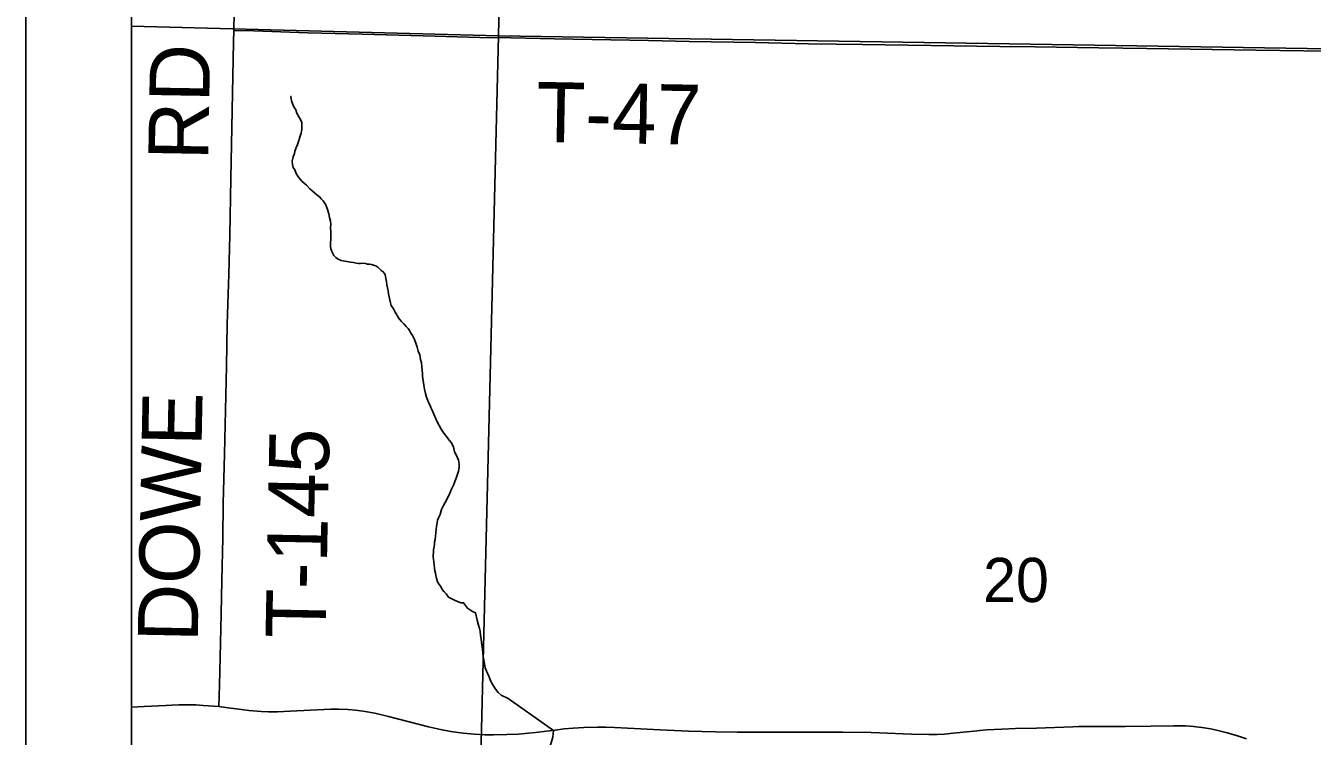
# Model space of a CAD drawing. Extents: x 0 to 34, y 0 to 22.
# Drawn here: x 2 to 3.218, y 18.819 to 19.492 of the extents above; entities that cross this region are included whole.
import ezdxf

# ---------------------------------------------------------------- set-up
doc = ezdxf.new("R2010")
doc.units = 0
for name, color, linetype in [('Default', 7, 'Continuous'), ('GM_X_Minor_River', 7, 'Continuous'), ('GM_X_Section', 7, 'Continuous'), ('GM_X_Section_Text', 7, 'Continuous'), ('GM_X_Township_Road', 7, 'Continuous'), ('GM_X_Township_Road_Text', 7, 'Continuous'), ('SH_Data', 7, 'Continuous')]:
    doc.layers.add(name, color=color, linetype=linetype)

msp = doc.modelspace()

# ---------------------------------------------------------------- linework, layer by layer
at = {"layer": 'Default'}
for points in [[(2.1, 20.4938), (2.1, 19.4913), (2.4475, 19.482), (2.4694, 20.4841)], [(2.1, 19.4913), (2.1, 18.4972), (2.4232, 18.4915), (2.4475, 19.482)]]:
    msp.add_lwpolyline(points, close=True, dxfattribs=at)
at = {"layer": 'GM_X_Minor_River'}
for points in [[(2.2515, 19.4247), (2.2511, 19.4247), (2.2517, 19.4205), (2.2528, 19.417), (2.2539, 19.4147), (2.2557, 19.412), (2.2568, 19.4089), (2.2586, 19.4055), (2.26, 19.4028), (2.2615, 19.4001), (2.2614, 19.3971), (2.2613, 19.3936), (2.2608, 19.3899), (2.2572, 19.3793), (2.2563, 19.3771), (2.2547, 19.3729), (2.2543, 19.3707), (2.2531, 19.3676), (2.2522, 19.3635), (2.2525, 19.3601), (2.2532, 19.3574), (2.2547, 19.3551), (2.2561, 19.3516), (2.2576, 19.3493), (2.2594, 19.3466), (2.2616, 19.3443), (2.2635, 19.3427), (2.2657, 19.3407), (2.269, 19.3372), (2.2713, 19.3353), (2.2735, 19.3333), (2.2757, 19.3314), (2.278, 19.3298), (2.2798, 19.3279), (2.2817, 19.3259), (2.2842, 19.322), (2.2856, 19.3178), (2.287, 19.3136), (2.2877, 19.3102), (2.2884, 19.3067), (2.2887, 19.3037), (2.2886, 19.3003), (2.2889, 19.2969), (2.2888, 19.2931), (2.2887, 19.2896), (2.2886, 19.2859), (2.2885, 19.2828), (2.2889, 19.2805), (2.2903, 19.2767), (2.2917, 19.274), (2.2936, 19.2721), (2.2958, 19.2705), (2.2985, 19.2693), (2.3075, 19.2679), (2.3102, 19.2675), (2.3128, 19.267), (2.3151, 19.2666), (2.317, 19.2665), (2.3197, 19.2668), (2.3216, 19.2664), (2.3235, 19.266), (2.3254, 19.2659), (2.3272, 19.2655), (2.3291, 19.2651), (2.3314, 19.2643), (2.3333, 19.2631), (2.3366, 19.2599), (2.3385, 19.2588), (2.3403, 19.2561), (2.3406, 19.2541), (2.341, 19.2522), (2.3417, 19.2496), (2.342, 19.2465), (2.3426, 19.2435), (2.343, 19.2408), (2.3436, 19.2377), (2.345, 19.2305), (2.346, 19.2267), (2.3482, 19.2236), (2.3497, 19.2205), (2.3515, 19.2174), (2.3537, 19.2143), (2.3559, 19.2116), (2.3581, 19.2093), (2.3603, 19.2069), (2.3622, 19.205), (2.3633, 19.2031), (2.3647, 19.2007), (2.3662, 19.1984), (2.368, 19.1946), (2.3694, 19.1911), (2.3705, 19.1873), (2.3715, 19.1835), (2.373, 19.18), (2.3736, 19.1758), (2.3747, 19.1724), (2.3749, 19.1686), (2.3752, 19.1652), (2.3756, 19.1625), (2.3755, 19.1598), (2.3768, 19.1514)], [(2.3768, 19.1514), (2.3775, 19.1476), (2.3785, 19.1434), (2.3795, 19.14), (2.3806, 19.1369), (2.3817, 19.1342), (2.3828, 19.1323), (2.3835, 19.1304), (2.3849, 19.1277), (2.3864, 19.1239), (2.3892, 19.1173), (2.3914, 19.1131), (2.3932, 19.1096), (2.3951, 19.1069), (2.3969, 19.1046), (2.3984, 19.1027), (2.3998, 19.1007), (2.4028, 19.0972), (2.405, 19.093), (2.406, 19.0884), (2.4074, 19.0853), (2.4089, 19.0826), (2.4096, 19.0804), (2.4099, 19.0784), (2.4102, 19.0765), (2.4105, 19.0735), (2.4097, 19.0701), (2.4089, 19.0671), (2.4076, 19.0633), (2.4064, 19.0603), (2.4052, 19.0573), (2.404, 19.0547), (2.4024, 19.0517), (2.4012, 19.0483), (2.3996, 19.0453), (2.3984, 19.0427), (2.3972, 19.0404), (2.3956, 19.0374), (2.3936, 19.0337), (2.3923, 19.0291), (2.3907, 19.0258), (2.3899, 19.0235), (2.3895, 19.0212), (2.389, 19.0178), (2.3886, 19.0148), (2.3876, 19.0053), (2.3871, 19.0031), (2.3871, 19.0008), (2.3866, 18.9985), (2.3862, 18.9955), (2.3861, 18.9928), (2.3857, 18.991), (2.3856, 18.9887), (2.386, 18.9868), (2.3863, 18.9841), (2.3866, 18.9811), (2.3869, 18.9784), (2.3872, 18.9757), (2.3879, 18.9734), (2.3882, 18.9715), (2.3886, 18.9696), (2.39, 18.9654), (2.3914, 18.9627), (2.3929, 18.9608), (2.3944, 18.9581), (2.3962, 18.9558), (2.3981, 18.9538), (2.4003, 18.9507), (2.4066, 18.9475), (2.4119, 18.9455), (2.4146, 18.9454), (2.4182, 18.9404), (2.4231, 18.9372), (2.4257, 18.936), (2.4274, 18.9291), (2.4288, 18.9242), (2.4295, 18.9211), (2.4302, 18.9184), (2.4305, 18.9146), (2.4312, 18.9112), (2.4315, 18.9078), (2.4318, 18.9055), (2.4321, 18.9032), (2.4324, 18.9013), (2.4327, 18.8982), (2.433, 18.8944), (2.4337, 18.8914), (2.4344, 18.8876), (2.435, 18.8837), (2.4361, 18.8807), (2.4372, 18.8787), (2.4383, 18.8761), (2.4393, 18.8734), (2.4404, 18.8711), (2.4415, 18.8688), (2.4437, 18.8653), (2.4452, 18.8634), (2.4474, 18.8606), (2.45, 18.8579), (2.4567, 18.8547)], [(2.4567, 18.8547), (2.4996, 18.8246)], [(2.4996, 18.8246), (2.4991, 18.8183), (2.4966, 18.8096), (2.4954, 18.8047), (2.4929, 18.7968), (2.4889, 18.7908), (2.4862, 18.789), (2.48, 18.7835), (2.4777, 18.782), (2.475, 18.7798), (2.473, 18.7779), (2.4711, 18.7761), (2.4691, 18.7731), (2.4668, 18.7701), (2.464, 18.7672), (2.4621, 18.7642), (2.4605, 18.7612), (2.4589, 18.7582), (2.4577, 18.7555), (2.4497, 18.7428)]]:
    msp.add_lwpolyline(points, dxfattribs=at)
at = {"layer": 'GM_X_Section'}
for points in [[(2.4694, 20.4841), (3.4792, 20.4707), (3.4549, 19.4664), (2.4475, 19.482)], [(3.4549, 19.4664), (3.4283, 18.4755), (2.4232, 18.4915), (2.4475, 19.482)]]:
    msp.add_lwpolyline(points, close=True, dxfattribs=at)
at = {"layer": 'GM_X_Township_Road'}
for points in [[(7.4937, 20.9), (2.1, 20.9), (2.1, 18.4074), (2.1346, 18.4226), (2.1828, 18.4744), (2.2104, 18.5353), (2.2161, 18.5687), (2.2102, 18.7216), (2.2228, 18.7618), (2.27, 18.7918), (2.324, 18.7883), (2.402, 18.7551), (2.4813, 18.7), (2.5458, 18.631), (2.6091, 18.5782), (2.7034, 18.538), (2.7827, 18.53), (2.8689, 18.5622), (2.9471, 18.583), (3.0436, 18.5785), (3.1172, 18.5567), (3.1897, 18.5004), (3.3048, 18.313)], [(2.1969, 19.4871), (2.1977, 19.5216), (2.1986, 19.5657), (2.1994, 19.6117), (2.2006, 19.6589), (2.201, 19.6769), (2.2012, 19.6841)], [(2.1829, 18.8471), (2.1834, 18.8673), (2.1841, 18.894), (2.1849, 18.935), (2.1856, 18.9667), (2.1865, 19.0065), (2.187, 19.0394), (2.1881, 19.086), (2.19, 19.1693), (2.1908, 19.209), (2.1922, 19.2563), (2.1931, 19.2935), (2.1942, 19.347), (2.1966, 19.4762), (2.1969, 19.4871)], [(2.1969, 19.4871), (2.2161, 19.4868), (2.267, 19.485), (2.3186, 19.4837), (2.3876, 19.4817), (2.4298, 19.4806), (2.4597, 19.4802), (2.5007, 19.4793), (2.5896, 19.4776), (2.6281, 19.4768), (2.6909, 19.4757), (2.7412, 19.4746), (2.7673, 19.4742), (2.7922, 19.4738)], [(2.7922, 19.4738), (2.8351, 19.4733), (2.9221, 19.4721), (2.9556, 19.4716), (3.0159, 19.4708), (3.0613, 19.4699), (3.1645, 19.4685), (3.2552, 19.4671), (3.305, 19.4666), (3.3883, 19.4656), (3.4243, 19.4651), (3.4581, 19.4645)], [(2.1, 18.8467), (2.1122, 18.8473), (2.1326, 18.8482), (2.1382, 18.8485), (2.145, 18.8487), (2.1524, 18.8488), (2.1611, 18.8487), (2.1679, 18.8483), (2.1829, 18.8471)], [(2.1829, 18.8471), (2.1938, 18.8456), (2.1994, 18.8449), (2.2111, 18.8436), (2.2229, 18.8426), (2.2298, 18.8423), (2.2385, 18.8423), (2.2504, 18.8427), (2.2696, 18.8438), (2.2888, 18.8446), (2.2963, 18.8447), (2.3049, 18.8444), (2.3123, 18.8438), (2.3196, 18.8428), (2.3306, 18.8408), (2.3433, 18.8379), (2.3812, 18.8281), (2.3927, 18.8254), (2.4026, 18.8236), (2.4143, 18.8219), (2.4249, 18.821), (2.4348, 18.8205), (2.443, 18.8204), (2.4554, 18.8207), (2.4666, 18.8212), (2.4759, 18.8219), (2.4826, 18.8227), (2.4931, 18.824), (2.5011, 18.825), (2.5098, 18.826), (2.5184, 18.8268), (2.5283, 18.8274), (2.5412, 18.8277), (2.5492, 18.8277), (2.5573, 18.8274), (2.6007, 18.8252), (2.6274, 18.824), (2.6529, 18.8233), (2.6735, 18.823), (2.7381, 18.8229), (2.7735, 18.8229), (2.8003, 18.8225), (2.8158, 18.8219), (2.8307, 18.8213), (2.8387, 18.821), (2.8549, 18.8206), (2.863, 18.8208), (2.8698, 18.8212), (2.8779, 18.8219), (2.8976, 18.8239), (2.9032, 18.8245), (2.91, 18.8251), (2.9242, 18.8259), (2.9372, 18.8264), (2.9571, 18.8269), (2.9913, 18.8281), (2.9968, 18.8282), (3.0018, 18.8283), (3.0266, 18.8283), (3.0409, 18.8282), (3.0652, 18.8287), (3.0869, 18.8288), (3.0981, 18.8288), (3.1055, 18.8284), (3.1134, 18.8275), (3.122, 18.8261), (3.1286, 18.8246), (3.1376, 18.8224), (3.1471, 18.8196), (3.1559, 18.8166)]]:
    msp.add_lwpolyline(points, dxfattribs=at)
at = {"layer": 'SH_Data'}
for p, q in [((2, 21), (2, 14)), ((2.1, 20.9), (2.1, 14.1))]:
    msp.add_line(p, q, dxfattribs=at)

# ---------------------------------------------------------------- texts
at = {"layer": 'GM_X_Section_Text'}
msp.add_text('20', height=0.04186, rotation=0, dxfattribs=at).set_placement((2.9064, 18.9461))
at = {"layer": 'GM_X_Township_Road_Text'}
for s, rotation, p in [('RD', 89.0118, (2.1728, 19.364)), ('T-47', 358.9446, (2.4829, 19.3817)), ('DOWE', 88.8631, (2.1628, 18.9079)), ('T-145', 88.8912, (2.2838, 18.9114))]:
    msp.add_text(s, height=0.05682, rotation=rotation, dxfattribs=at).set_placement(p)

doc.saveas('drawing.dxf')
